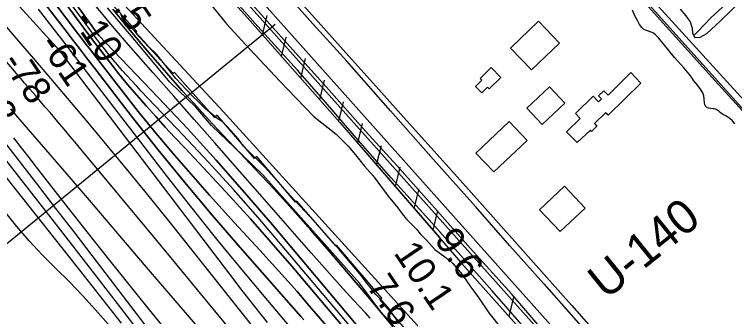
# Model space of a CAD drawing. Extents: x 3704301 to 3742427, y 506229 to 532009.
# Drawn here: x 3730339 to 3732090, y 516084 to 516819 of the extents above; entities that cross this region are included whole.
import ezdxf

# ---------------------------------------------------------------- set-up
doc = ezdxf.new("R2010")
doc.units = 0
for name, color, linetype in [('V-BLDG-OTLN', 7, 'Continuous'), ('V-FLOD-BASE', 7, 'Continuous'), ('V-LEVE-TOET', 7, 'Continuous'), ('V-RAIL-TRAK', 7, 'Continuous'), ('V-RIVR-EDGE', 7, 'Continuous'), ('V-RIVR-RANG', 7, 'Continuous'), ('V-RIVR-RANG-IDEN', 7, 'Continuous'), ('V-ROAD-CNTR', 7, 'Continuous'), ('V-RRAP-FSHR', 7, 'Continuous'), ('V-RRAP-RVMT', 7, 'Continuous'), ('V-SITE-VEGE', 7, 'Continuous'), ('V-SURV-LINE', 7, 'Continuous'), ('V-TOPO-DPTH', 7, 'Continuous'), ('V-TOPO-MAJR', 7, 'Continuous'), ('V-TOPO-MINR', 7, 'Continuous'), ('V-TOPO-SHOR', 7, 'Continuous'), ('V-TOPO-WATR', 7, 'Continuous')]:
    doc.layers.add(name, color=color, linetype=linetype)

msp = doc.modelspace()

# ---------------------------------------------------------------- linework, layer by layer
at = {"layer": 'V-BLDG-OTLN'}
for points in [[(3731545.1, 516737.2), (3731612.9, 516802.3), (3731664, 516749.1), (3731596.2, 516684)], [(3731498.1, 516689.8), (3731521.7, 516665.9), (3731493.3, 516637.9), (3731489.1, 516642.1), (3731475.1, 516628.3), (3731459.9, 516643.8), (3731475.2, 516658.9), (3731471.1, 516663.1)], [(3731703.1, 516577.8), (3731745.6, 516620), (3731759.1, 516606.4), (3731766.2, 516613.6), (3731758.9, 516621), (3731771.5, 516633.5), (3731782, 516622.9), (3731837.1, 516677.5), (3731861.4, 516651.6), (3731782.2, 516574.3), (3731775.8, 516580.1), (3731749, 516553.5), (3731754.9, 516547.5), (3731742.1, 516534.8), (3731739.2, 516537.7), (3731707.2, 516507.3), (3731680.7, 516533.9), (3731714.3, 516565.8)], [(3731584.4, 516591.4), (3731639.8, 516643.1), (3731677, 516603.3), (3731621.5, 516551.5)], [(3731460.8, 516482), (3731541.7, 516558.6), (3731585.3, 516512.6), (3731504.4, 516436)], [(3731615.6, 516344), (3731676.2, 516401.2), (3731726.1, 516348.3), (3731665.6, 516291.1)]]:
    msp.add_lwpolyline(points, close=True, dxfattribs=at)
at = {"layer": 'V-FLOD-BASE'}
msp.add_lwpolyline([(3731626, 516048.6), (3731547.9, 516139), (3731446.9, 516251), (3731367.8, 516341.1), (3731268.4, 516451.8), (3731192.6, 516535.5), (3731097.8, 516642), (3731023.3, 516724.5), (3730946.5, 516811), (3730874.2, 516891.6), (3730814.8, 516958.1), (3730712.4, 517072.4)], dxfattribs=at)
at = {"layer": 'V-LEVE-TOET'}
for points in [[(3731625.6, 516164.3), (3731542.9, 516256.3), (3731459.9, 516351.8), (3731357.2, 516467.1), (3731253.2, 516584.4), (3731146.7, 516705.6), (3731056.8, 516804), (3730954.3, 516920.5), (3730850.1, 517034.8), (3730799.1, 517088.2)], [(3731601.1, 516031.7), (3731500.4, 516147.5), (3731354.7, 516311.8), (3731255, 516421.4), (3731169.5, 516519.3), (3731090.1, 516611.7), (3731026.8, 516683.1), (3730931, 516789.4), (3730842.7, 516889.8), (3730750.2, 516989.2), (3730672.1, 517072.9)], [(3731625.6, 516164.3), (3731704.2, 516074.7), (3731764.3, 516007.3), (3731829.7, 515932.8), (3731882.7, 515868.6), (3731936.3, 515811), (3732006.1, 515732.9), (3732073.7, 515660.2), (3732100, 515628.5)]]:
    msp.add_lwpolyline(points, dxfattribs=at)
at = {"layer": 'V-RAIL-TRAK'}
for points in [[(3731626.3, 516186.9), (3731561.5, 516259.8), (3731463.1, 516370.4), (3731380.9, 516462.4), (3731292.3, 516561.2), (3731224.6, 516636.7), (3731151.9, 516717.6), (3731077.1, 516800.8), (3730998.5, 516888.9), (3730934.5, 516960.8), (3730870.2, 517032.4), (3730824.6, 517082.5)], [(3731626.3, 516186.9), (3731693.4, 516112.1), (3731765.6, 516030.3), (3731847.4, 515937.9), (3731915.5, 515860.8), (3732005.5, 515758.1), (3732081.9, 515672.2), (3732123, 515622.9), (3732149, 515590.9), (3732171.8, 515558.9), (3732198.7, 515518.6), (3732222.3, 515478.2), (3732253.2, 515417.6), (3732283.9, 515344.9), (3732310.6, 515274.6)]]:
    msp.add_lwpolyline(points, dxfattribs=at)
at = {"layer": 'V-RIVR-EDGE'}
msp.add_lwpolyline([(3731272.7, 516048.7), (3731229.6, 516096.3), (3731177.6, 516166), (3731099.1, 516253.9), (3731029.7, 516332.1), (3730942.9, 516428.9), (3730893.2, 516476.5), (3730818.3, 516549.3), (3730780, 516593.2), (3730716.5, 516654.6), (3730641.1, 516745.5), (3730565.1, 516835.1)], dxfattribs=at)
at = {"layer": 'V-RIVR-RANG'}
msp.add_line((3730973, 516794.4), (3730059.3, 516047.6), dxfattribs=at)
at = {"layer": 'V-ROAD-CNTR'}
msp.add_lwpolyline([(3730111.4, 518791.2), (3730216.2, 518676.6), (3730487.4, 518377.8), (3730956.3, 517861), (3731251.2, 517542.2), (3731390.8, 517388.9), (3732381.1, 516287.1), (3733107.1, 515502.5), (3733190.2, 515415.4)], dxfattribs=at)
at = {"layer": 'V-RRAP-FSHR'}
for p, q in [((3730942.3, 516769), (3730953.7, 516816.5)), ((3730988.6, 516716.5), (3731000, 516764)), ((3731035, 516664.1), (3731046.4, 516711.6)), ((3731081.3, 516611.6), (3731092.8, 516659.1)), ((3731127.7, 516559.2), (3731139.1, 516606.7)), ((3731173.5, 516506.2), (3731185.4, 516553.6)), ((3731219.3, 516453.3), (3731231.2, 516500.6)), ((3731265, 516400.3), (3731277, 516447.7)), ((3731310.8, 516347.4), (3731322.7, 516394.7)), ((3731356.6, 516294.4), (3731368.5, 516341.7)), ((3731541.9, 516084.5), (3731553, 516132))]:
    msp.add_line(p, q, dxfattribs=at)
for points in [[(3728375.2, 519413.9), (3728628.3, 519198.5), (3728935, 518889), (3729129.2, 518673.7), (3729606.2, 518118.8), (3730066.7, 517548.2), (3730245.3, 517326), (3730418.1, 517045.6), (3730846.6, 516582.7), (3731335, 516045.1), (3731646.1, 515662.6), (3731718.2, 515549.8), (3731915.9, 515326.4), (3732101.8, 515129.6), (3732254.4, 514887.2), (3732308.2, 514750.9), (3732346.4, 514649.9)], [(3728944, 519201.1), (3729180.2, 518889.5), (3729518.2, 518459.2), (3729988, 517859), (3730041, 517788.3), (3730108.9, 517706.2), (3730206.5, 517579.7), (3730263.3, 517517.6), (3730469.4, 517282.8), (3730596.8, 517146.9), (3730778.2, 516949.7), (3730825.1, 516900.5), (3730912.1, 516803.1), (3731130, 516556.6), (3731424.4, 516215.9), (3731722.4, 515882.4), (3731813, 515780.1), (3731945.6, 515637.3), (3731984.2, 515595), (3732011, 515564.7), (3732032.5, 515536.4), (3732061.7, 515501.1), (3732081.3, 515470.3), (3732103.7, 515433.9)], [(3730876.3, 516843.2), (3730912.1, 516803.1), (3731130, 516556.6), (3731372.8, 516275.6)], [(3731511.9, 516118.1), (3731722.4, 515882.4), (3731813, 515780.1), (3731945.6, 515637.3), (3731976.9, 515602.9)]]:
    msp.add_lwpolyline(points, dxfattribs=at)
at = {"layer": 'V-RRAP-RVMT'}
for p, q in [((3730636.6, 516777.1), (3730487.1, 516942.5)), ((3730634.1, 516773.7), (3730636.6, 516777.1)), ((3730725.1, 516675), (3730634.1, 516773.7)), ((3730728.5, 516678.2), (3730725.1, 516675)), ((3730825.1, 516568.3), (3730728.5, 516678.2)), ((3730831.8, 516574.1), (3730825.1, 516568.3)), ((3730922.4, 516468.8), (3730831.8, 516574.1)), ((3730928, 516473.4), (3730922.4, 516468.8)), ((3731022.4, 516363), (3730928, 516473.4)), ((3731025.4, 516365.3), (3731022.4, 516363)), ((3731120.1, 516256.3), (3731025.4, 516365.3)), ((3731122.1, 516257.9), (3731120.1, 516256.3)), ((3731231.8, 516129.5), (3731122.1, 516257.9)), ((3731227.6, 516125.9), (3731231.8, 516129.5)), ((3731306.8, 516034), (3731227.6, 516125.9))]:
    msp.add_line(p, q, dxfattribs=at)
at = {"layer": 'V-SITE-VEGE'}
for points in [[(3733007.5, 515628.9), (3731694.9, 517069.2)], [(3730780.9, 516887.3), (3730854.4, 516796.4), (3730910.5, 516735.6), (3730984.8, 516655.7), (3731023.4, 516616.2), (3731067.2, 516570.7), (3731121, 516527.6), (3731150.3, 516498.5), (3731168.2, 516478)], [(3731835.6, 516887.3), (3732033.8, 516666.2), (3732299.7, 516375)], [(3731957.4, 516831.8), (3731971, 516815.2), (3731981.7, 516801.1), (3731986.8, 516785.7), (3731987.1, 516773.7), (3731992.7, 516762.8), (3732005.5, 516763.5), (3732021.7, 516773), (3732054.5, 516802.5), (3732110.9, 516858.7)], [(3732090.3, 516552.8), (3732084.2, 516560.1), (3732078, 516566.4), (3732068, 516572.2), (3732061, 516575.8), (3732054.3, 516580.7), (3732051.3, 516583.7), (3732048.6, 516585.6), (3732044.6, 516587.6), (3732040.8, 516589.2), (3732037.8, 516589.8), (3732031.6, 516590.4), (3732026.2, 516591.2), (3732021.8, 516592.9), (3732019.2, 516596.2), (3732017.3, 516599.2), (3732016, 516604.1), (3732015.8, 516614.1), (3732014.5, 516621.4), (3732012.4, 516628.2), (3732006.8, 516637.2), (3731999.8, 516645.9), (3731990.7, 516657.9), (3731982.9, 516668.8), (3731967.1, 516688.7), (3731943.7, 516714.4), (3731905.1, 516761.6), (3731897.3, 516769.5), (3731892.4, 516773.1), (3731888.9, 516774.7), (3731872.7, 516780.8), (3731868.9, 516782.7), (3731863.8, 516787.4), (3731858.7, 516794.7), (3731853.7, 516804.5), (3731847.3, 516815.7), (3731841.1, 516829.3)], [(3731274.7, 516067.4), (3731246.8, 516107.4), (3731231.5, 516124.6), (3731217.9, 516138.5), (3731207.1, 516151.6), (3731193.6, 516169), (3731182.8, 516183.4), (3731129, 516246.6), (3731068.1, 516315.4), (3731010.4, 516377.8), (3730949.2, 516446.1), (3730895.9, 516498.7), (3730882.9, 516516.2), (3730865.2, 516537), (3730854.7, 516548), (3730844.2, 516558.6), (3730831.9, 516566), (3730803.2, 516589.4), (3730795, 516598.1), (3730786.3, 516606.8), (3730771.4, 516621.2), (3730757.6, 516635.6), (3730731.7, 516663.6), (3730685.4, 516721.6), (3730665.4, 516741.1), (3730654.9, 516753), (3730641.3, 516766.8), (3730630.1, 516780.2), (3730618.3, 516792.8), (3730601.9, 516809.4), (3730597.3, 516822.5)], [(3731168.2, 516478), (3731189.9, 516450.5), (3731210.7, 516426.4), (3731247.6, 516377.6), (3731271.1, 516348.6), (3731281.6, 516334.2), (3731292.4, 516320.9), (3731306.7, 516306.5), (3731316.2, 516296.7), (3731325.7, 516286), (3731341.3, 516269.5), (3731361.3, 516247.9), (3731385.4, 516230), (3731395.6, 516222), (3731404.8, 516213.3), (3731427.1, 516187.1), (3731439.4, 516169.1), (3731448.4, 516155.8), (3731457.8, 516143.4), (3731467.1, 516130.9), (3731492.4, 516093.9), (3731523.7, 516053.6)]]:
    msp.add_lwpolyline(points, dxfattribs=at)
at = {"layer": 'V-SURV-LINE'}
for points in [[(3730296.8, 517571.8), (3732069.3, 515586.5)], [(3732047, 515566.5), (3730274.4, 517551.8)]]:
    msp.add_lwpolyline(points, dxfattribs=at)
at = {"layer": 'V-TOPO-DPTH'}
for points in [[(3729956.5, 517578.1), (3730544.1, 516768), (3730688.2, 516617.3), (3730759.5, 516541.3), (3730829.7, 516464.5), (3730898.6, 516386.3), (3730966.4, 516307.2), (3731182.9, 516049.8)], [(3731182.9, 516049.8), (3730966.4, 516307.2), (3730898.6, 516386.3), (3730829.7, 516464.5), (3730759.5, 516541.3), (3730688.2, 516617.3), (3730544.1, 516768), (3729956.5, 517578.1)], [(3731141.8, 516055.4), (3731013.2, 516207), (3730963.5, 516264.6), (3730913.1, 516321.8), (3730861.9, 516378.1), (3730810.1, 516433.9), (3730753.1, 516494.3), (3730729.4, 516519.6), (3730705.8, 516545.1), (3730682.5, 516570.7), (3730659.3, 516596.4), (3730659.1, 516596.6), (3730636.3, 516622.6), (3730614, 516648.9), (3730592.2, 516675.7), (3730570.9, 516702.8), (3730540.1, 516742.8), (3730534.5, 516750.1), (3730528.8, 516757.6), (3730523.2, 516765), (3730517.7, 516772.5), (3730164.7, 517248.9)], [(3730164.7, 517248.9), (3730517.7, 516772.5), (3730523.2, 516765), (3730528.8, 516757.6), (3730534.5, 516750.1), (3730540.1, 516742.8), (3730570.9, 516702.8), (3730592.2, 516675.7), (3730614, 516648.9), (3730636.3, 516622.6), (3730659.1, 516596.6), (3730659.3, 516596.4), (3730682.5, 516570.7), (3730705.8, 516545.1), (3730729.4, 516519.6), (3730753.1, 516494.3), (3730810.1, 516433.9), (3730861.9, 516378.1), (3730913.1, 516321.8), (3730963.5, 516264.6), (3731013.2, 516207), (3731141.8, 516055.4)], [(3731098.6, 516061.1), (3731055.9, 516110.9), (3731026.3, 516145.1), (3730996.4, 516179), (3730966, 516212.5), (3730935.4, 516245.8), (3730904.7, 516279), (3730874.1, 516312.4), (3730843.8, 516345.9), (3730813.7, 516379.7), (3730773.6, 516424.9), (3730728.3, 516477), (3730683.7, 516529.7), (3730640.2, 516583.3), (3730597.5, 516637.5), (3730536, 516717), (3730524.6, 516731.9), (3730513.1, 516746.8), (3730501.7, 516761.8), (3730490.3, 516776.9), (3730339.2, 516977.1)], [(3730339.2, 516977.1), (3730490.3, 516776.9), (3730501.7, 516761.8), (3730513.1, 516746.8), (3730524.6, 516731.9), (3730536, 516717), (3730597.5, 516637.5), (3730640.2, 516583.3), (3730683.7, 516529.7), (3730728.3, 516477), (3730773.6, 516424.9), (3730813.7, 516379.7), (3730843.8, 516345.9), (3730874.1, 516312.4), (3730904.7, 516279), (3730935.4, 516245.8), (3730966, 516212.5), (3730996.4, 516179), (3731026.3, 516145.1), (3731055.9, 516110.9), (3731098.6, 516061.1)], [(3731042.5, 516076.7), (3731035.2, 516085), (3730887.6, 516252.7), (3730819.9, 516331.1), (3730753.2, 516410.3), (3730688, 516490.8), (3730623.8, 516572), (3730531.9, 516690.6), (3730514.4, 516713.2), (3730497, 516735.9), (3730479.5, 516758.5), (3730462.2, 516781.3), (3730392.4, 516872.7)], [(3730392.4, 516872.7), (3730462.2, 516781.3), (3730479.5, 516758.5), (3730497, 516735.9), (3730514.4, 516713.2), (3730531.9, 516690.6), (3730623.8, 516572), (3730688, 516490.8), (3730753.2, 516410.3), (3730819.9, 516331.1), (3730887.6, 516252.7), (3731035.2, 516085), (3731042.5, 516076.7)], [(3730578.6, 516832.1), (3730588.9, 516818.8), (3730599.3, 516805.6), (3730610, 516792.6), (3730620.8, 516779.6), (3730665.1, 516727.3), (3730692.2, 516695.9), (3730719.4, 516664.6), (3730747, 516633.6), (3730774.9, 516602.9), (3730803, 516572.4), (3730831.3, 516542), (3730859.6, 516511.7), (3730888.1, 516481.5), (3730923.7, 516444), (3730969.6, 516394.8), (3731015, 516345.1), (3731059.7, 516294.7), (3731103.8, 516243.9), (3731198.3, 516133.2), (3731218.7, 516108.9), (3731239, 516084.5), (3731259.1, 516060)]]:
    msp.add_lwpolyline(points, dxfattribs=at)
at = {"layer": 'V-TOPO-MAJR'}
for points in [[(3731060.6, 515999), (3730954.7, 516123.8), (3730892.6, 516197.9), (3730831.3, 516272.6), (3730771.1, 516348.1), (3730711.6, 516424.3), (3730527.4, 516663.3), (3730503.9, 516693.9), (3730480.3, 516724.5), (3730456.8, 516755.2), (3730433.3, 516785.8), (3730425.4, 516796.1), (3730397.7, 516831.7)], [(3730711.1, 516047.8), (3730667.7, 516101), (3730617.9, 516162.4), (3730568.3, 516224.1), (3730519.2, 516286.1), (3730470.4, 516348.3), (3730393.1, 516447.4), (3730374.6, 516471.1), (3730356.1, 516494.8), (3730337.7, 516518.6)]]:
    msp.add_lwpolyline(points, dxfattribs=at)
at = {"layer": 'V-TOPO-MINR'}
for points in [[(3731182.9, 516049.8), (3730966.4, 516307.2), (3730898.6, 516386.3), (3730829.7, 516464.5), (3730759.5, 516541.3), (3730688.2, 516617.3), (3730544.1, 516768), (3729956.5, 517578.1)], [(3731162.6, 516052.6), (3730990.3, 516256.6), (3730931.3, 516325.2), (3730871.5, 516393.1), (3730810.5, 516460), (3730748.7, 516526.2), (3730647.4, 516632.8), (3730635.8, 516645.2), (3730624.2, 516657.6), (3730612.7, 516670.2), (3730601.3, 516682.7), (3730590.1, 516695.5), (3730579.1, 516708.4), (3730568.4, 516721.6), (3730557.9, 516735), (3730542.1, 516755.4), (3730539.3, 516759.1), (3730536.5, 516762.8), (3730533.8, 516766.5), (3730531, 516770.2), (3730065.9, 517404.5)], [(3731141.8, 516055.4), (3731013.2, 516207), (3730963.5, 516264.6), (3730913.1, 516321.8), (3730861.9, 516378.1), (3730810.1, 516433.9), (3730753.1, 516494.3), (3730729.4, 516519.6), (3730705.8, 516545.1), (3730682.5, 516570.7), (3730659.3, 516596.4), (3730659.1, 516596.6), (3730636.3, 516622.6), (3730614, 516648.9), (3730592.2, 516675.7), (3730570.9, 516702.8), (3730540.1, 516742.8), (3730534.5, 516750.1), (3730528.8, 516757.6), (3730523.2, 516765), (3730517.7, 516772.5), (3730164.7, 517248.9)], [(3731098.6, 516061.1), (3731055.9, 516110.9), (3731026.3, 516145.1), (3730996.4, 516179), (3730966, 516212.5), (3730935.4, 516245.8), (3730904.7, 516279), (3730874.1, 516312.4), (3730843.8, 516345.9), (3730813.7, 516379.7), (3730773.6, 516424.9), (3730728.3, 516477), (3730683.7, 516529.7), (3730640.2, 516583.3), (3730597.5, 516637.5), (3730536, 516717), (3730524.6, 516731.9), (3730513.1, 516746.8), (3730501.7, 516761.8), (3730490.3, 516776.9), (3730339.2, 516977.1)], [(3730954.2, 516070.4), (3730923.4, 516109.2), (3730893, 516148.3), (3730862.8, 516187.6), (3730464.5, 516711.2), (3730463.9, 516712.1), (3730463.2, 516712.9), (3730462.6, 516713.7), (3730461.9, 516714.6), (3730458.2, 516719.4), (3730455.7, 516722.6), (3730453.1, 516725.8), (3730450.5, 516729), (3730447.9, 516732.1), (3730446.6, 516733.6), (3730443.3, 516737.4), (3730440, 516741.2), (3730436.6, 516745), (3730433.3, 516748.7), (3730286.2, 516910.1)], [(3731042.5, 516076.7), (3731035.2, 516085), (3730887.6, 516252.7), (3730819.9, 516331.1), (3730753.2, 516410.3), (3730688, 516490.8), (3730623.8, 516572), (3730531.9, 516690.6), (3730514.4, 516713.2), (3730497, 516735.9), (3730479.5, 516758.5), (3730462.2, 516781.3), (3730392.4, 516872.7)], [(3730883.2, 516030), (3730833.7, 516089.9), (3730784.1, 516149.8), (3730734.5, 516209.7), (3730684.9, 516269.5), (3730505, 516486.3), (3730489.9, 516504.3), (3730474.9, 516522.3), (3730459.7, 516540.2), (3730444.6, 516558.1), (3730437.2, 516566.8), (3730425.7, 516580.3), (3730414.1, 516593.9), (3730402.5, 516607.4), (3730390.9, 516620.9), (3730376.5, 516637.6), (3730372.1, 516642.7), (3730367.6, 516647.8), (3730363.2, 516653), (3730358.8, 516658.1), (3730214.3, 516825.7)], [(3731203.5, 516080.7), (3731192.1, 516093.3), (3731163.1, 516124.8), (3731137.2, 516153.1), (3731111.5, 516181.6), (3731086, 516210.3), (3731060.6, 516239.1), (3731054.5, 516246), (3731026.2, 516278.4), (3730997.9, 516310.8), (3730969.6, 516343.1), (3730941.3, 516375.5), (3730875.7, 516450.5), (3730826, 516507.2), (3730776.2, 516563.9), (3730726.4, 516620.5), (3730676.6, 516677.1), (3730616.8, 516744.8), (3730597, 516767.6), (3730577.4, 516790.7), (3730558.1, 516814), (3730539, 516837.5)], [(3731015.7, 515937.8), (3730720.6, 516308.8), (3730670.5, 516371.3), (3730619.9, 516433.6), (3730568.9, 516495.4), (3730517.5, 516556.9), (3730441.6, 516646.8), (3730427.8, 516663.1), (3730414, 516679.4), (3730400.1, 516695.6), (3730386.1, 516711.7), (3730339.2, 516765.8), (3730301.9, 516809.1)], [(3732054, 514508.3), (3731544.7, 515193.8), (3731379.8, 515383.4), (3731306.9, 515466.9), (3731233.8, 515550.1), (3731160.3, 515633), (3731086.6, 515715.6), (3730938.8, 515880.7), (3730730.1, 516124), (3730660.5, 516205), (3730590.9, 516286.1), (3730521.3, 516367.2), (3730451.7, 516448.2), (3730347.8, 516569.2), (3730330.1, 516589.7)], [(3730838.2, 515827.4), (3730528.4, 516232.8), (3730484.4, 516290.2), (3730440.2, 516347.6), (3730395.9, 516404.8), (3730351.4, 516462), (3730287.5, 516544)], [(3730599.6, 516068.6), (3730546.2, 516136.9), (3730492.6, 516204.9), (3730238, 516525)], [(3730658.5, 516026.1), (3730589.9, 516116.1), (3730520.9, 516205.8), (3730451.4, 516295.2), (3730381.7, 516384.3), (3730282.4, 516510.3)], [(3730566.9, 516066.3), (3730536.3, 516101.2), (3730505, 516135.6), (3730472.7, 516168.9), (3730439.6, 516201.6), (3730406.9, 516234.5), (3730375.1, 516268.4), (3730345, 516303.6), (3730315.9, 516339.8)]]:
    msp.add_lwpolyline(points, dxfattribs=at)
at = {"layer": 'V-TOPO-SHOR'}
msp.add_lwpolyline([(3732268.9, 517033.6), (3732195.1, 516963.8), (3732132.3, 516905.5), (3732079.3, 516855.6), (3732031.5, 516810.5), (3732000.6, 516778.2), (3731991.9, 516769.7)], dxfattribs=at)
at = {"layer": 'V-TOPO-WATR'}
msp.add_lwpolyline([(3731259.1, 516060), (3731239, 516084.5), (3731218.7, 516108.9), (3731198.3, 516133.2), (3731103.8, 516243.9), (3731059.7, 516294.7), (3731015, 516345.1), (3730969.6, 516394.8), (3730923.7, 516444), (3730888.1, 516481.5), (3730859.6, 516511.7), (3730831.3, 516542), (3730803, 516572.4), (3730774.9, 516602.9), (3730747, 516633.6), (3730719.4, 516664.6), (3730692.2, 516695.9), (3730665.1, 516727.3), (3730620.8, 516779.6), (3730610, 516792.6), (3730599.3, 516805.6), (3730588.9, 516818.8), (3730578.6, 516832.1)], dxfattribs=at)

# ---------------------------------------------------------------- texts
at = {"layer": 'V-RIVR-RANG'}
for s, rotation, p in [('8.5', 304.0983, (3730551.2, 516876.2)), ('-10', 304.0983, (3730479.7, 516803.4)), ('-61', 304.3821, (3730397.5, 516745.9)), ('-78', 304.3821, (3730306.3, 516702.1)), ('-93', 304.3821, (3730222.5, 516647.5)), ('9.6', 304.0383, (3731358.5, 516271.4)), ('10.1', 304.0383, (3731259.5, 516239.2)), ('7.6', 304.0383, (3731193.1, 516159))]:
    msp.add_text(s, height=67, rotation=rotation, dxfattribs=at).set_placement(p)
at = {"layer": 'V-RIVR-RANG-IDEN'}
msp.add_text('U-140', height=83, rotation=38.9043, dxfattribs=at).set_placement((3731776.6, 516124))

doc.saveas('drawing.dxf')
